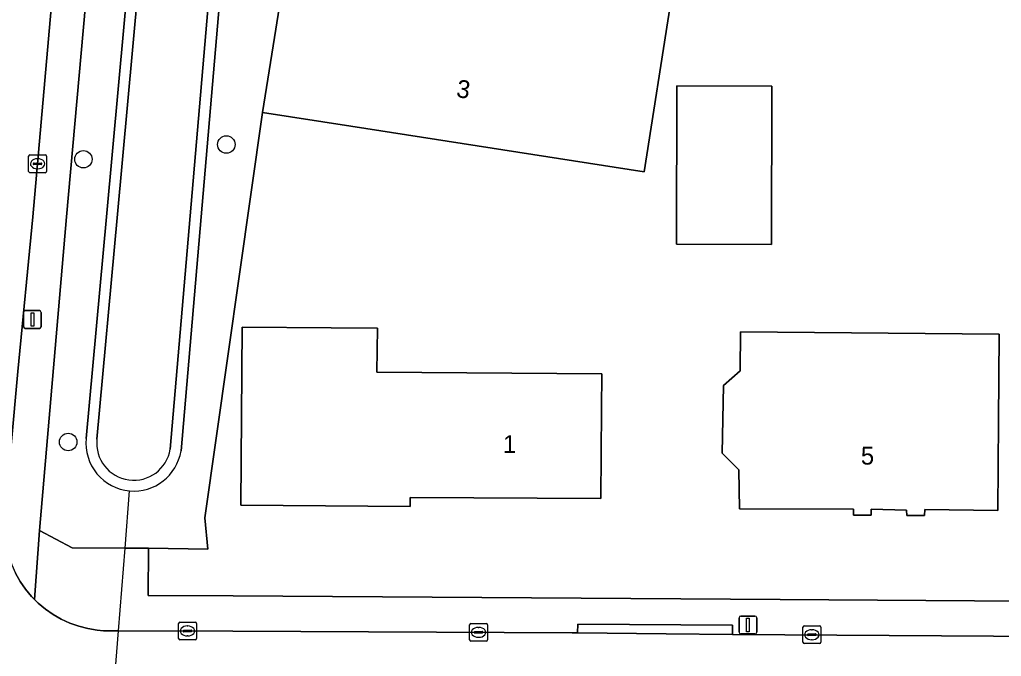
# Model space of a CAD drawing. Extents: x 157320 to 158835, y 386650 to 388491.
# Drawn here: x 158242.2 to 158297.3, y 387725.4 to 387761.1 of the extents above; entities that cross this region are included whole.
import ezdxf

# ---------------------------------------------------------------- set-up
doc = ezdxf.new("R2010")
doc.units = 0
for name, color, linetype in [('IMGEO_Boom', 7, 'Continuous'), ('IMGEO_Duiker', 7, 'Continuous'), ('IMGEO_Erf', 7, 'Continuous'), ('IMGEO_Groenvoorziening', 7, 'Continuous'), ('IMGEO_Kolk', 7, 'Continuous'), ('IMGEO_Lichtmast', 7, 'Continuous'), ('IMGEO_Oever', 7, 'Continuous'), ('IMGEO_Pand', 7, 'Continuous'), ('IMGEO_Pand_nummerreeks', 7, 'Continuous'), ('IMGEO_Rijbaan_lokaal_gesloten', 7, 'Continuous'), ('IMGEO_Rijbaan_lokaal_open', 7, 'Continuous'), ('IMGEO_Voetpad_open', 7, 'Continuous'), ('IMGEO_Waterloop', 7, 'Continuous')]:
    doc.layers.add(name, color=color, linetype=linetype)

msp = doc.modelspace()

# ---------------------------------------------------------------- linework, layer by layer
at = {"layer": 'IMGEO_Boom'}
for centre in [(158253.819, 387754.054), (158245.807, 387753.23), (158244.954, 387737.385)]:
    msp.add_circle(centre, 0.489, dxfattribs=at)
at = {"layer": 'IMGEO_Duiker'}
msp.add_lwpolyline([(158246.968, 387716.694), (158247.09, 387718.231), (158247.211, 387719.745), (158247.772, 387726.805), (158248.14, 387731.433), (158248.395, 387734.641)], dxfattribs=at)
at = {"layer": 'IMGEO_Erf'}
msp.add_lwpolyline([(158278.708, 387761.945), (158277.245, 387752.528), (158260.793, 387755.086), (158255.852, 387755.854), (158252.612, 387733.136), (158252.781, 387731.373), (158249.448, 387731.428), (158249.443, 387728.789), (158254.197, 387728.758), (158284.857, 387728.555), (158320.272, 387728.321)], dxfattribs=at)
for points in [[(158284.367, 387748.459), (158279.042, 387748.477), (158279.073, 387757.352), (158284.397, 387757.334)], [(158274.851, 387739.221), (158274.818, 387734.221), (158264.116, 387734.269), (158264.121, 387733.775), (158254.632, 387733.84), (158254.698, 387743.822), (158259.698, 387743.789), (158262.298, 387743.772), (158262.255, 387741.29), (158274.864, 387741.206)], [(158297.103, 387738.55), (158297.065, 387733.55), (158292.976, 387733.597), (158292.945, 387733.273), (158291.965, 387733.264), (158291.952, 387733.563), (158289.962, 387733.622), (158289.958, 387733.278), (158288.976, 387733.289), (158288.97, 387733.62), (158282.588, 387733.647), (158282.547, 387735.817), (158281.616, 387736.763), (158281.682, 387740.546), (158282.613, 387741.368), (158282.642, 387743.555), (158297.141, 387743.434)]]:
    msp.add_lwpolyline(points, close=True, dxfattribs=at)
at = {"layer": 'IMGEO_Groenvoorziening'}
for points in [[(158250.4, 387811.365), (158250.027, 387807.76), (158244.858, 387750), (158243.345, 387732.426), (158245.178, 387731.443), (158248.14, 387731.433), (158249.448, 387731.428), (158252.781, 387731.373), (158252.612, 387733.136), (158255.852, 387755.854), (158257.39, 387765.565), (158258.979, 387775.595), (158259.158, 387778.455), (158260.932, 387791.516), (158262.802, 387804.831), (158263.889, 387811.185), (158263.897, 387811.325), (158255.462, 387812.292), (158252.198, 387812.644)], [(158245.96, 387737.58), (158247.094, 387750), (158252.38, 387807.869)], [(158257.275, 387806.941), (158252.401, 387750), (158251.278, 387736.881)]]:
    msp.add_lwpolyline(points, dxfattribs=at)
for centre, radius, start, end in [((158248.634, 387737.317), 2.687, 174.3875, 264.8969), ((158248.625, 387737.321), 2.689, 265.0997, 350.5925)]:
    msp.add_arc(centre, radius, start, end, dxfattribs=at)
at = {"layer": 'IMGEO_Kolk'}
for p, q in [((158242.737, 387752.549), (158242.737, 387753.401)), ((158242.812, 387753.475), (158243.664, 387753.475)), ((158242.996, 387752.969), (158242.996, 387752.981)), ((158243.039, 387753.018), (158243.437, 387753.018)), ((158243.225, 387753.255), (158243.25, 387753.255)), ((158243.48, 387752.981), (158243.48, 387752.969)), ((158243.738, 387753.401), (158243.738, 387752.549)), ((158243.664, 387752.475), (158242.812, 387752.475)), ((158243.434, 387752.932), (158243.036, 387752.932)), ((158243.248, 387752.695), (158243.223, 387752.695)), ((158251.142, 387726.366), (158251.142, 387727.218)), ((158251.217, 387727.292), (158252.069, 387727.292)), ((158252.143, 387727.218), (158252.143, 387726.366)), ((158267.454, 387726.29), (158267.454, 387727.142)), ((158267.529, 387727.216), (158268.381, 387727.216)), ((158268.455, 387727.142), (158268.455, 387726.29)), ((158251.401, 387726.786), (158251.401, 387726.798)), ((158251.839, 387726.749), (158251.441, 387726.749)), ((158251.444, 387726.835), (158251.842, 387726.835)), ((158251.63, 387727.072), (158251.655, 387727.072)), ((158251.885, 387726.798), (158251.885, 387726.786)), ((158267.713, 387726.71), (158267.713, 387726.722)), ((158268.151, 387726.673), (158267.753, 387726.673)), ((158267.756, 387726.759), (158268.154, 387726.759)), ((158267.942, 387726.996), (158267.967, 387726.996)), ((158268.197, 387726.722), (158268.197, 387726.71)), ((158286.138, 387726.157), (158286.138, 387727.009)), ((158286.213, 387727.083), (158287.065, 387727.083)), ((158286.397, 387726.577), (158286.397, 387726.589)), ((158286.44, 387726.626), (158286.838, 387726.626)), ((158286.626, 387726.863), (158286.651, 387726.863)), ((158286.881, 387726.589), (158286.881, 387726.577)), ((158287.139, 387727.009), (158287.139, 387726.157)), ((158252.069, 387726.292), (158251.217, 387726.292)), ((158251.653, 387726.512), (158251.628, 387726.512)), ((158268.381, 387726.216), (158267.529, 387726.216)), ((158267.965, 387726.436), (158267.94, 387726.436)), ((158287.065, 387726.083), (158286.213, 387726.083)), ((158286.835, 387726.54), (158286.437, 387726.54)), ((158286.649, 387726.303), (158286.624, 387726.303))]:
    msp.add_line(p, q, dxfattribs=at)
for points in [[(158242.737, 387752.549), (158242.737, 387753.401)], [(158242.812, 387753.475), (158243.664, 387753.475)], [(158243.738, 387753.401), (158243.738, 387752.549)], [(158243.664, 387752.475), (158242.812, 387752.475)], [(158251.142, 387726.366), (158251.142, 387727.218)], [(158251.217, 387727.292), (158252.069, 387727.292)], [(158252.143, 387727.218), (158252.143, 387726.366)], [(158267.454, 387726.29), (158267.454, 387727.142)], [(158267.529, 387727.216), (158268.381, 387727.216)], [(158268.455, 387727.142), (158268.455, 387726.29)], [(158286.138, 387726.157), (158286.138, 387727.009)], [(158286.213, 387727.083), (158287.065, 387727.083)], [(158287.139, 387727.009), (158287.139, 387726.157)], [(158252.069, 387726.292), (158251.217, 387726.292)], [(158268.381, 387726.216), (158267.529, 387726.216)], [(158287.065, 387726.083), (158286.213, 387726.083)]]:
    msp.add_lwpolyline(points, dxfattribs=at)
for centre, radius, start, end in [((158242.814, 387753.399), 0.0765, 91.552, 178.448), ((158242.814, 387753.399), 0.0765, 91.552, 178.448), ((158243.036, 387752.978), 0.0403, 85.8775, 175.7526), ((158243.033, 387752.968), 0.0366, 178.938, 274.7102), ((158243.437, 387752.975), 0.043, 264.8664, 352.4533), ((158243.441, 387752.98), 0.0386, 1.7309, 96.639), ((158243.662, 387753.399), 0.0765, 1.552, 88.448), ((158243.662, 387753.399), 0.0765, 1.552, 88.448), ((158242.814, 387752.551), 0.0765, 181.552, 268.448), ((158242.814, 387752.551), 0.0765, 181.552, 268.448), ((158243.662, 387752.551), 0.0765, 271.552, 358.448), ((158243.662, 387752.551), 0.0765, 271.552, 358.448), ((158251.219, 387727.216), 0.0765, 91.552, 178.448), ((158251.219, 387727.216), 0.0765, 91.552, 178.448), ((158252.067, 387727.216), 0.0765, 1.552, 88.448), ((158252.067, 387727.216), 0.0765, 1.552, 88.448), ((158267.531, 387727.14), 0.0765, 91.552, 178.448), ((158267.531, 387727.14), 0.0765, 91.552, 178.448), ((158268.379, 387727.14), 0.0765, 1.552, 88.448), ((158268.379, 387727.14), 0.0765, 1.552, 88.448), ((158251.441, 387726.795), 0.0403, 85.8775, 175.7526), ((158251.438, 387726.785), 0.0366, 178.938, 274.7102), ((158251.842, 387726.792), 0.043, 264.8664, 352.4533), ((158251.846, 387726.797), 0.0386, 1.7309, 96.639), ((158267.753, 387726.719), 0.0403, 85.8775, 175.7526), ((158267.75, 387726.709), 0.0366, 178.938, 274.7102), ((158268.154, 387726.716), 0.043, 264.8664, 352.4533), ((158268.158, 387726.721), 0.0386, 1.7309, 96.639), ((158286.215, 387727.007), 0.0765, 91.552, 178.448), ((158286.215, 387727.007), 0.0765, 91.552, 178.448), ((158286.437, 387726.586), 0.0403, 85.8775, 175.7526), ((158286.434, 387726.576), 0.0366, 178.938, 274.7102), ((158286.838, 387726.583), 0.043, 264.8664, 352.4533), ((158286.842, 387726.588), 0.0386, 1.7309, 96.639), ((158287.063, 387727.007), 0.0765, 1.552, 88.448), ((158287.063, 387727.007), 0.0765, 1.552, 88.448), ((158251.219, 387726.368), 0.0765, 181.552, 268.448), ((158251.219, 387726.368), 0.0765, 181.552, 268.448), ((158252.067, 387726.368), 0.0765, 271.552, 358.448), ((158252.067, 387726.368), 0.0765, 271.552, 358.448), ((158267.531, 387726.292), 0.0765, 181.552, 268.448), ((158267.531, 387726.292), 0.0765, 181.552, 268.448), ((158268.379, 387726.292), 0.0765, 271.552, 358.448), ((158268.379, 387726.292), 0.0765, 271.552, 358.448), ((158286.215, 387726.159), 0.0765, 181.552, 268.448), ((158286.215, 387726.159), 0.0765, 181.552, 268.448), ((158287.063, 387726.159), 0.0765, 271.552, 358.448), ((158287.063, 387726.159), 0.0765, 271.552, 358.448)]:
    msp.add_arc(centre, radius, start, end, dxfattribs=at)
for centre, major_axis, ratio, start_param, end_param in [((158243.224, 387752.975), (-0.387, 0.002), 0.722429, 4.712389, 7.853982), ((158243.249, 387752.975), (-0.39, 0.002), 0.717154, 1.570796, 4.712389), ((158251.629, 387726.792), (-0.387, 0.002), 0.722429, 4.712389, 7.853982), ((158251.654, 387726.792), (-0.39, 0.002), 0.717154, 1.570796, 4.712389), ((158267.941, 387726.716), (-0.387, 0.002), 0.722429, 4.712389, 7.853982), ((158267.966, 387726.716), (-0.39, 0.002), 0.717154, 1.570796, 4.712389), ((158286.625, 387726.583), (-0.387, 0.002), 0.722429, 4.712389, 7.853982), ((158286.65, 387726.583), (-0.39, 0.002), 0.717154, 1.570796, 4.712389)]:
    msp.add_ellipse(centre, major_axis=major_axis, ratio=ratio, start_param=start_param, end_param=end_param, dxfattribs=at)
at = {"layer": 'IMGEO_Lichtmast'}
for p, q in [((158242.549, 387744.745), (158243.339, 387744.745)), ((158243.339, 387744.745), (158242.549, 387744.745)), ((158242.449, 387743.845), (158242.449, 387744.645)), ((158242.449, 387744.645), (158242.449, 387743.845)), ((158243.439, 387744.645), (158243.439, 387743.845)), ((158243.439, 387743.845), (158243.439, 387744.645)), ((158243.339, 387743.745), (158242.549, 387743.745)), ((158242.549, 387743.745), (158243.339, 387743.745)), ((158282.557, 387726.728), (158282.557, 387727.528)), ((158282.557, 387727.528), (158282.557, 387726.728)), ((158282.657, 387727.628), (158283.447, 387727.628)), ((158283.447, 387727.628), (158282.657, 387727.628)), ((158283.547, 387727.528), (158283.547, 387726.728)), ((158283.547, 387726.728), (158283.547, 387727.528)), ((158283.447, 387726.628), (158282.657, 387726.628)), ((158282.657, 387726.628), (158283.447, 387726.628))]:
    msp.add_line(p, q, dxfattribs=at)
for points in [[(158242.869, 387744.62), (158243.019, 387744.62), (158243.019, 387743.87), (158242.869, 387743.87), (158242.869, 387744.62)], [(158282.977, 387727.503), (158283.127, 387727.503), (158283.127, 387726.753), (158282.977, 387726.753), (158282.977, 387727.503)]]:
    msp.add_lwpolyline(points, dxfattribs=at)
for centre, start, end in [((158242.549, 387744.645), 90, 180), ((158242.549, 387744.645), 90, 180), ((158243.339, 387744.645), 0, 90), ((158243.339, 387744.645), 360, 90), ((158242.549, 387743.845), 180, 270), ((158242.549, 387743.845), 180, 270), ((158243.339, 387743.845), 270, 0), ((158243.339, 387743.845), 270, 0), ((158282.657, 387727.528), 90, 180), ((158282.657, 387727.528), 90, 180), ((158283.447, 387727.528), 0, 90), ((158283.447, 387727.528), 360, 90), ((158282.657, 387726.728), 180, 270), ((158282.657, 387726.728), 180, 270), ((158283.447, 387726.728), 270, 0), ((158283.447, 387726.728), 270, 0)]:
    msp.add_arc(centre, 0.1, start, end, dxfattribs=at)
at = {"layer": 'IMGEO_Oever'}
for points in [[(158252.38, 387807.869), (158247.094, 387750), (158245.96, 387737.58)], [(158246.566, 387737.547), (158247.698, 387749.945), (158252.981, 387807.79)], [(158251.278, 387736.881), (158252.401, 387750), (158257.275, 387806.941)], [(158256.674, 387807.027), (158251.797, 387750.052)], [(158251.797, 387750.052), (158250.678, 387736.982)]]:
    msp.add_lwpolyline(points, dxfattribs=at)
for centre, radius, start, end in [((158248.634, 387737.317), 2.687, 174.3875, 264.8969), ((158248.629, 387737.315), 2.076, 173.5822, 350.7706), ((158248.625, 387737.321), 2.689, 265.0997, 350.5925)]:
    msp.add_arc(centre, radius, start, end, dxfattribs=at)
at = {"layer": 'IMGEO_Pand'}
for points in [[(158278.708, 387761.945), (158275.219, 387762.442), (158275.278, 387762.828), (158257.39, 387765.565), (158255.852, 387755.854), (158260.793, 387755.086), (158277.245, 387752.528)], [(158279.073, 387757.352), (158279.042, 387748.477), (158284.367, 387748.459), (158284.397, 387757.334)], [(158259.698, 387743.789), (158254.698, 387743.822), (158254.632, 387733.84), (158264.121, 387733.775), (158264.116, 387734.269), (158274.818, 387734.221), (158274.851, 387739.221), (158274.864, 387741.206), (158262.255, 387741.29), (158262.298, 387743.772)], [(158297.103, 387738.55), (158297.141, 387743.434), (158282.642, 387743.555), (158282.613, 387741.368), (158281.682, 387740.546), (158281.616, 387736.763), (158282.547, 387735.817), (158282.588, 387733.647), (158288.97, 387733.62), (158288.976, 387733.289), (158289.958, 387733.278), (158289.962, 387733.622), (158291.952, 387733.563), (158291.965, 387733.264), (158292.945, 387733.273), (158292.976, 387733.597), (158297.065, 387733.55)]]:
    msp.add_lwpolyline(points, close=True, dxfattribs=at)
at = {"layer": 'IMGEO_Rijbaan_lokaal_gesloten'}
msp.add_lwpolyline([(158239.798, 387715.124), (158239.874, 387715.64), (158241.386, 387733.088), (158241.403, 387733.278), (158242.123, 387741.333), (158242.973, 387750), (158248.097, 387808.175), (158248.207, 387809.415), (158248.43, 387811.766), (158248.52, 387812.649)], dxfattribs=at)
at = {"layer": 'IMGEO_Rijbaan_lokaal_open'}
msp.add_lwpolyline([(158320.25, 387726.353), (158282.188, 387726.604), (158278.478, 387726.628), (158273.509, 387726.682), (158273.212, 387726.685), (158254.185, 387726.775), (158247.772, 387726.805), (158246.937, 387726.809), (158246.572, 387726.841), (158246.052, 387726.926), (158245.542, 387727.057), (158245.046, 387727.233), (158244.567, 387727.453), (158244.11, 387727.715), (158243.678, 387728.017), (158243.275, 387728.356), (158243.069, 387728.563), (158242.904, 387728.729), (158242.567, 387729.135), (158242.268, 387729.568), (158242.009, 387730.027)], dxfattribs=at)
at = {"layer": 'IMGEO_Voetpad_open'}
for points in [[(158248.43, 387811.766), (158248.207, 387809.415), (158248.097, 387808.175), (158242.973, 387750), (158242.123, 387741.333), (158241.403, 387733.278), (158241.386, 387733.088), (158241.374, 387732.561), (158241.409, 387732.036), (158241.491, 387731.515), (158241.619, 387731.005), (158241.792, 387730.507), (158242.009, 387730.027), (158242.268, 387729.568), (158242.567, 387729.135), (158242.904, 387728.729), (158243.069, 387728.563), (158243.345, 387732.426), (158244.858, 387750), (158250.027, 387807.76)], [(158320.272, 387728.321), (158284.857, 387728.555), (158254.197, 387728.758), (158249.443, 387728.789), (158249.448, 387731.428), (158248.14, 387731.433), (158245.178, 387731.443), (158243.345, 387732.426), (158243.069, 387728.563), (158243.275, 387728.356), (158243.678, 387728.017), (158244.11, 387727.715), (158244.567, 387727.453), (158245.046, 387727.233), (158245.542, 387727.057), (158246.052, 387726.926), (158246.572, 387726.841), (158246.937, 387726.809), (158247.772, 387726.805), (158254.185, 387726.775), (158273.212, 387726.685), (158273.509, 387726.682), (158273.512, 387727.176), (158282.191, 387727.115), (158282.188, 387726.604), (158320.25, 387726.353)]]:
    msp.add_lwpolyline(points, dxfattribs=at)
msp.add_lwpolyline([(158278.478, 387726.628), (158282.188, 387726.604), (158282.191, 387727.115), (158273.512, 387727.176), (158273.509, 387726.682)], close=True, dxfattribs=at)
at = {"layer": 'IMGEO_Waterloop'}
for points in [[(158252.981, 387807.79), (158247.698, 387749.945), (158246.566, 387737.547)], [(158250.678, 387736.982), (158251.797, 387750.052), (158256.674, 387807.027)]]:
    msp.add_lwpolyline(points, dxfattribs=at)
msp.add_arc((158248.629, 387737.315), 2.076, 173.5822, 350.7706, dxfattribs=at)

# ---------------------------------------------------------------- texts
at = {"layer": 'IMGEO_Pand_nummerreeks'}
for s, rotation, p in [('3', 351.165, (158266.667, 387756.723)), ('1', 359.743, (158269.317, 387736.766)), ('5', 359.7242, (158289.384, 387736.119))]:
    msp.add_text(s, height=1, rotation=rotation, dxfattribs=at).set_placement(p)

doc.saveas('drawing.dxf')
